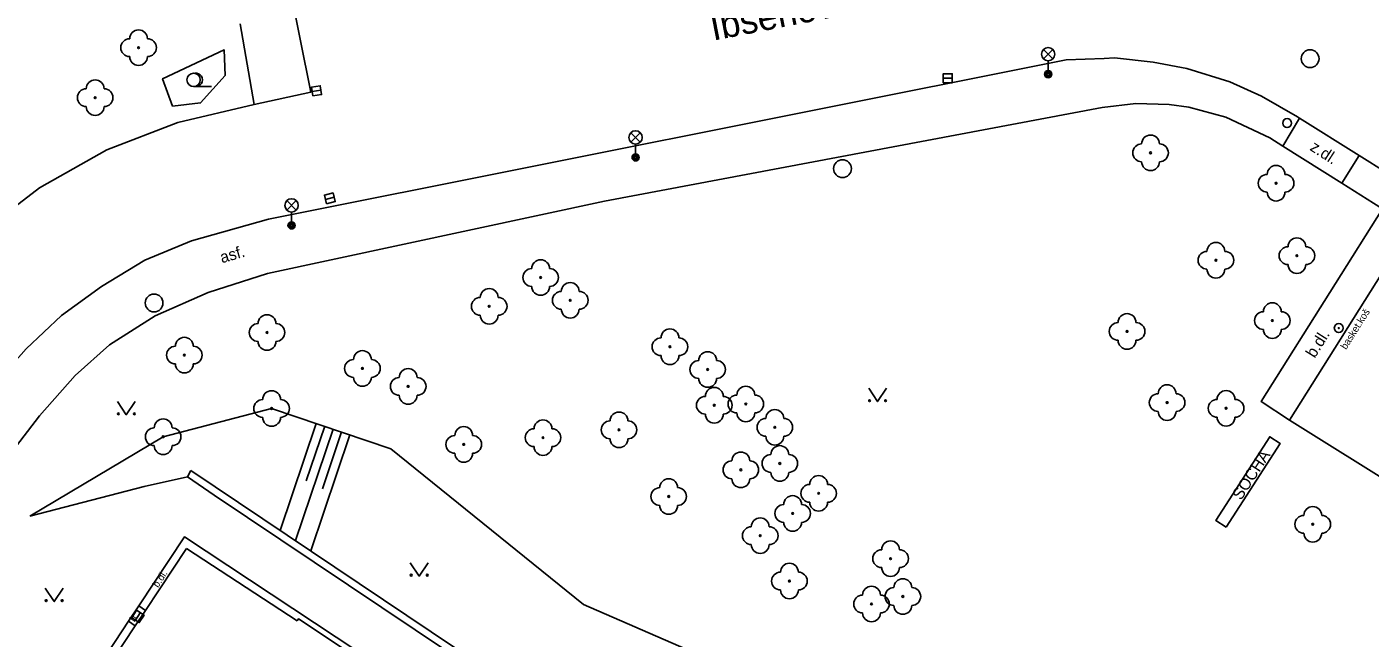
# Model space of a CAD drawing. Extents: x -598233 to -596890, y -1157848 to -1156431.
# Drawn here: x -597043.4 to -596967.9, y -1157076.7 to -1157042.3 of the extents above; entities that cross this region are included whole.
import ezdxf

# ---------------------------------------------------------------- set-up
doc = ezdxf.new("R2010")
doc.units = 0
for name, color, linetype in [('Level 10', 7, 'Continuous'), ('Level 11', 7, 'Continuous'), ('Level 14', 7, 'Continuous'), ('Level 15', 7, 'Continuous'), ('Level 21', 7, 'Continuous'), ('Level 22', 7, 'Continuous'), ('Level 25', 7, 'Continuous'), ('Level 27', 7, 'Continuous'), ('Level 28', 7, 'Continuous'), ('Level 33', 7, 'Continuous'), ('Level 36', 7, 'Continuous'), ('Level 40', 7, 'Continuous'), ('Level 42', 7, 'Continuous'), ('Level 49', 7, 'Continuous'), ('Level 5', 7, 'Continuous'), ('Level 7', 7, 'Continuous')]:
    doc.layers.add(name, color=color, linetype=linetype)

msp = doc.modelspace()

# ---------------------------------------------------------------- linework, layer by layer
at = {"layer": 'Level 10'}
for points in [[(-597028.65, -1157039.95), (-597027.43, -1157046.02), (-597030.62, -1157046.71)], [(-597029.82, -1157053.1599), (-596985.02, -1157044.2)], [(-596972.03, -1157047.4099), (-596974.04, -1157046.24), (-596975.82, -1157045.44), (-596978.25, -1157044.7), (-596980.14, -1157044.33), (-596982.3, -1157044.1), (-596982.8902, -1157044.1217), (-596985.02, -1157044.2)], [(-597030.62, -1157046.71), (-597034.9099, -1157047.73), (-597038.89, -1157049.27), (-597042.67, -1157051.39), (-597046.2, -1157054.09), (-597049.11, -1157057), (-597049.82, -1157057.95), (-597051.78, -1157060.57)], [(-596972.03, -1157047.4099), (-596971.92, -1157047.48), (-596968.57, -1157049.58), (-596967.01, -1157050.56)], [(-597034.13, -1157054.37), (-597029.82, -1157053.16)], [(-597039.2, -1157056.95), (-597036.76, -1157055.47), (-597034.13, -1157054.37)], [(-597039.2, -1157056.95), (-597041.44, -1157058.58)], [(-597052.75, -1157073.59), (-597046.54, -1157064.26), (-597045.12, -1157062.36), (-597043.43, -1157060.45), (-597041.44, -1157058.58)]]:
    msp.add_lwpolyline(points, dxfattribs=at)
at = {"layer": 'Level 11'}
for points in [[(-597031.4099, -1157042.18), (-597030.62, -1157046.71)], [(-597029.87, -1157056.2199), (-597010.94, -1157052.14), (-596982.99, -1157046.89)], [(-596982.99, -1157046.89), (-596981.11, -1157046.6599), (-596979.24, -1157046.71), (-596978.13, -1157046.86), (-596976.06, -1157047.43), (-596973.58, -1157048.59)], [(-596971.92, -1157047.48), (-596972.86, -1157049.05)], [(-596973.58, -1157048.59), (-596972.86, -1157049.05), (-596969.54, -1157051.14), (-596967.76, -1157052.26), (-596967.25, -1157052.58)], [(-596969.54, -1157051.14), (-596968.57, -1157049.58)], [(-596967.25, -1157052.58), (-596969.89, -1157056.78), (-596974.06, -1157063.4099), (-596972.48, -1157064.46)], [(-596953.18, -1157076.52), (-596947.11, -1157066.81), (-596966.34, -1157054.69), (-596972.48, -1157064.46)], [(-597033.2, -1157057.28), (-597029.87, -1157056.22)], [(-597038.74, -1157060.22), (-597036.18, -1157058.59), (-597033.2, -1157057.28)], [(-597040.68, -1157061.94), (-597038.74, -1157060.22)], [(-597047.43, -1157074.68), (-597047.02, -1157073.85), (-597048.68, -1157072.8), (-597044.9, -1157067.09), (-597042.68, -1157064.21), (-597040.68, -1157061.94)], [(-596972.48, -1157064.46), (-596953.18, -1157076.52)], [(-596976.04, -1157070.4699), (-596976.62, -1157070.09), (-596973.59, -1157065.39), (-596973, -1157065.77), (-596976.04, -1157070.4699)], [(-597009.53, -1157087.53), (-597021.21, -1157079.86), (-597026.02, -1157076.66), (-597034.54, -1157071.02), (-597037.1, -1157074.9), (-597037.67, -1157075.75), (-597040.79, -1157080.5)], [(-597036.73, -1157075.15), (-597037.1, -1157074.9)], [(-597037.67, -1157075.75), (-597037.3, -1157076.01)]]:
    msp.add_lwpolyline(points, dxfattribs=at)
at = {"layer": 'Level 14'}
for points in [[(-597043.21, -1157069.86), (-597035.73, -1157065.39), (-597029.64, -1157063.8), (-597022.94, -1157066.06), (-597012.12, -1157074.81), (-596995.25, -1157082.17)], [(-597043.21, -1157069.86), (-597036.8, -1157068.19), (-597034.36, -1157067.64)]]:
    msp.add_lwpolyline(points, dxfattribs=at)
at = {"layer": 'Level 15'}
for points in [[(-597027.14, -1157064.64), (-597029.16, -1157070.65)], [(-597026.19, -1157064.96), (-597028.3, -1157071.23)], [(-597026.66, -1157064.8), (-597027.7, -1157067.87)], [(-597025.72, -1157065.12), (-597026.79, -1157068.32)], [(-597025.24, -1157065.28), (-597027.44, -1157071.81)]]:
    msp.add_lwpolyline(points, dxfattribs=at)
at = {"layer": 'Level 21'}
msp.add_lwpolyline([(-597035.2, -1157046.8), (-597035.76, -1157045.27), (-597032.3, -1157043.65), (-597032.25, -1157045.09), (-597033.63, -1157046.63), (-597035.2, -1157046.8)], dxfattribs=at)
at = {"layer": 'Level 22'}
for centre in [(-597037.11, -1157043.52), (-597039.55, -1157046.33), (-596980.28, -1157049.43), (-596973.23, -1157051.14), (-596972.06, -1157055.21), (-596976.61, -1157055.47), (-597014.53, -1157056.44), (-597017.42, -1157058.06), (-597012.87, -1157057.72), (-596973.44, -1157058.86), (-597029.9, -1157059.53), (-596981.6, -1157059.47), (-597007.27, -1157060.33), (-597034.54, -1157060.8), (-597024.54, -1157061.55), (-597005.15, -1157061.61), (-597021.97, -1157062.56), (-597004.78, -1157063.62), (-597003.01, -1157063.55), (-596979.35, -1157063.47), (-597029.64, -1157063.8), (-596976.04, -1157063.79), (-597010.13, -1157065), (-597001.38, -1157064.86), (-597035.73, -1157065.39), (-597018.85, -1157065.82), (-597014.4, -1157065.44), (-597003.29, -1157067.25), (-597001.1, -1157066.89), (-597007.34, -1157068.75), (-596998.92, -1157068.57), (-597000.38, -1157069.7), (-596971.17, -1157070.31), (-597002.2, -1157070.95), (-596994.88, -1157072.24), (-597000.56, -1157073.5), (-596995.95, -1157074.79), (-596994.19, -1157074.37)]:
    msp.add_circle(centre, 0.05, dxfattribs=at)
for centre, start, end in [((-597037.61, -1157043.52), 90, 270), ((-597037.11, -1157043.02), 0, 180), ((-597036.61, -1157043.52), 270, 90), ((-597037.11, -1157044.02), 180, 0), ((-597039.55, -1157045.83), 0, 180), ((-597040.05, -1157046.33), 90, 270), ((-597039.05, -1157046.33), 270, 90), ((-597039.55, -1157046.83), 180, 0), ((-596980.28, -1157048.93), 0, 180), ((-596980.78, -1157049.43), 90, 270), ((-596979.78, -1157049.43), 270, 90), ((-596980.28, -1157049.93), 180, 0), ((-596973.73, -1157051.14), 90, 270), ((-596973.23, -1157050.64), 0, 180), ((-596972.73, -1157051.14), 270, 90), ((-596973.23, -1157051.64), 180, 0), ((-596976.61, -1157054.97), 0, 180), ((-596972.06, -1157054.71), 0, 180), ((-596977.11, -1157055.47), 90, 270), ((-596976.11, -1157055.47), 270, 90), ((-596972.56, -1157055.21), 90, 270), ((-596971.56, -1157055.21), 270, 90), ((-597015.03, -1157056.44), 90, 270), ((-597014.53, -1157055.94), 0, 180), ((-597014.03, -1157056.44), 270, 90), ((-596976.61, -1157055.97), 180, 0), ((-596972.06, -1157055.71), 180, 0), ((-597012.87, -1157057.22), 0, 180), ((-597017.92, -1157058.06), 90, 270), ((-597017.42, -1157057.56), 0, 180), ((-597016.92, -1157058.06), 270, 90), ((-597014.53, -1157056.94), 180, 0), ((-597013.37, -1157057.72), 90, 270), ((-597012.37, -1157057.72), 270, 90), ((-597012.87, -1157058.22), 180, 0), ((-596973.44, -1157058.36), 0, 180), ((-597030.4, -1157059.53), 90, 270), ((-597029.9, -1157059.03), 0, 180), ((-597029.4, -1157059.53), 270, 90), ((-597017.42, -1157058.56), 180, 0), ((-596982.1, -1157059.47), 90, 270), ((-596981.6, -1157058.97), 0, 180), ((-596981.1, -1157059.47), 270, 90), ((-596973.94, -1157058.86), 90, 270), ((-596972.94, -1157058.86), 270, 90), ((-597034.54, -1157060.3), 0, 180), ((-597007.77, -1157060.33), 90, 270), ((-597007.27, -1157059.83), 0, 180), ((-597006.77, -1157060.33), 270, 90), ((-596973.44, -1157059.36), 180, 0), ((-597035.04, -1157060.8), 90, 270), ((-597034.04, -1157060.8), 270, 90), ((-597029.9, -1157060.03), 180, 0), ((-597024.54, -1157061.05), 0, 180), ((-597005.15, -1157061.11), 0, 180), ((-596981.6, -1157059.97), 180, 0), ((-597034.54, -1157061.3), 180, 0), ((-597025.04, -1157061.55), 90, 270), ((-597024.04, -1157061.55), 270, 90), ((-597007.27, -1157060.83), 180, 0), ((-597005.65, -1157061.61), 90, 270), ((-597004.65, -1157061.61), 270, 90), ((-597024.54, -1157062.05), 180, 0), ((-597022.47, -1157062.56), 90, 270), ((-597021.97, -1157062.06), 0, 180), ((-597021.47, -1157062.56), 270, 90), ((-597005.15, -1157062.11), 180, 0), ((-597029.64, -1157063.3), 0, 180), ((-597004.78, -1157063.12), 0, 180), ((-597003.01, -1157063.05), 0, 180), ((-596979.35, -1157062.97), 0, 180), ((-596976.04, -1157063.29), 0, 180), ((-597030.14, -1157063.8), 90, 270), ((-597029.14, -1157063.8), 270, 90), ((-597021.97, -1157063.06), 180, 0), ((-597005.28, -1157063.62), 90, 270), ((-597004.28, -1157063.62), 270, 90), ((-597003.51, -1157063.55), 90, 270), ((-597002.51, -1157063.55), 270, 90), ((-596979.85, -1157063.47), 90, 270), ((-596978.85, -1157063.47), 270, 90), ((-596976.54, -1157063.79), 90, 270), ((-596975.54, -1157063.79), 270, 90), ((-597035.73, -1157064.89), 0, 180), ((-597029.64, -1157064.3), 180, 0), ((-597010.13, -1157064.5), 0, 180), ((-597004.78, -1157064.12), 180, 0), ((-597003.01, -1157064.05), 180, 0), ((-597001.88, -1157064.86), 90, 270), ((-597001.38, -1157064.36), 0, 180), ((-597000.88, -1157064.86), 270, 90), ((-596979.35, -1157063.97), 180, 0), ((-596976.04, -1157064.29), 180, 0), ((-597036.23, -1157065.39), 90, 270), ((-597035.23, -1157065.39), 270, 90), ((-597018.85, -1157065.32), 0, 180), ((-597014.9, -1157065.44), 90, 270), ((-597014.4, -1157064.94), 0, 180), ((-597013.9, -1157065.44), 270, 90), ((-597010.63, -1157065), 90, 270), ((-597009.63, -1157065), 270, 90), ((-597035.73, -1157065.89), 180, 0), ((-597019.35, -1157065.82), 90, 270), ((-597018.35, -1157065.82), 270, 90), ((-597010.13, -1157065.5), 180, 0), ((-597001.38, -1157065.36), 180, 0), ((-597001.1, -1157066.39), 0, 180), ((-597018.85, -1157066.32), 180, 0), ((-597014.4, -1157065.94), 180, 0), ((-597003.29, -1157066.75), 0, 180), ((-597001.6, -1157066.89), 90, 270), ((-597000.6, -1157066.89), 270, 90), ((-597003.79, -1157067.25), 90, 270), ((-597002.79, -1157067.25), 270, 90), ((-597001.1, -1157067.39), 180, 0), ((-597007.34, -1157068.25), 0, 180), ((-597003.29, -1157067.75), 180, 0), ((-596999.42, -1157068.57), 90, 270), ((-596998.92, -1157068.07), 0, 180), ((-596998.42, -1157068.57), 270, 90), ((-597007.84, -1157068.75), 90, 270), ((-597006.84, -1157068.75), 270, 90), ((-597000.38, -1157069.2), 0, 180), ((-597007.34, -1157069.25), 180, 0), ((-597000.88, -1157069.7), 90, 270), ((-596999.88, -1157069.7), 270, 90), ((-596998.92, -1157069.07), 180, 0), ((-596971.17, -1157069.81), 0, 180), ((-597002.2, -1157070.45), 0, 180), ((-597000.38, -1157070.2), 180, 0), ((-596971.67, -1157070.31), 90, 270), ((-596970.67, -1157070.31), 270, 90), ((-597002.7, -1157070.95), 90, 270), ((-597001.7, -1157070.95), 270, 90), ((-596971.17, -1157070.81), 180, 0), ((-597002.2, -1157071.45), 180, 0), ((-596995.38, -1157072.24), 90, 270), ((-596994.88, -1157071.74), 0, 180), ((-596994.38, -1157072.24), 270, 90), ((-597000.56, -1157073), 0, 180), ((-597001.06, -1157073.5), 90, 270), ((-597000.06, -1157073.5), 270, 90), ((-596994.88, -1157072.74), 180, 0), ((-596994.19, -1157073.87), 0, 180), ((-597000.56, -1157074), 180, 0), ((-596995.95, -1157074.29), 0, 180), ((-596994.69, -1157074.37), 90, 270), ((-596993.69, -1157074.37), 270, 90), ((-596996.45, -1157074.79), 90, 270), ((-596995.45, -1157074.79), 270, 90), ((-596994.19, -1157074.87), 180, 0), ((-596995.95, -1157075.29), 180, 0)]:
    msp.add_arc(centre, 0.5, start, end, dxfattribs=at)
at = {"layer": 'Level 25'}
for radius in [0.25, 0.0303]:
    msp.add_circle((-596969.71, -1157059.28), radius, dxfattribs=at)
at = {"layer": 'Level 27'}
for p, q in [((-596991.92, -1157045.24), (-596991.42, -1157045.24)), ((-597027.3669, -1157045.9893), (-597026.8731, -1157045.9107)), ((-597026.6121, -1157052.0525), (-597026.1279, -1157051.9275)), ((-597037.0136, -1157075.2805), (-597037.2864, -1157075.6995))]:
    msp.add_line(p, q, dxfattribs=at)
for points in [[(-596991.92, -1157045.49), (-596991.42, -1157045.49), (-596991.42, -1157044.99), (-596991.92, -1157044.99)], [(-597027.3276, -1157046.2362), (-597026.8338, -1157046.1576), (-597026.9124, -1157045.6638), (-597027.4062, -1157045.7424)], [(-597026.5495, -1157052.2946), (-597026.0654, -1157052.1695), (-597026.1905, -1157051.6854), (-597026.6746, -1157051.8105)], [(-597037.2231, -1157075.1441), (-597037.4959, -1157075.5631), (-597037.0769, -1157075.8359), (-597036.8041, -1157075.4169)]]:
    msp.add_lwpolyline(points, close=True, dxfattribs=at)
for centre in [(-596971.32, -1157044.14), (-596997.58, -1157050.32), (-597036.24, -1157057.87)]:
    msp.add_circle(centre, 0.5, dxfattribs=at)
at = {"layer": 'Level 28'}
msp.add_circle((-596972.61, -1157047.76), 0.25, dxfattribs=at)
at = {"layer": 'Level 33'}
for p, q in [((-596986.295, -1157044.15), (-596985.765, -1157043.62)), ((-596986.295, -1157043.62), (-596985.765, -1157044.15)), ((-596986.03, -1157044.26), (-596986.03, -1157045.01)), ((-597009.465, -1157048.83), (-597008.935, -1157048.3)), ((-597009.465, -1157048.3), (-597008.935, -1157048.83)), ((-597009.2, -1157048.94), (-597009.2, -1157049.69)), ((-597028.785, -1157052.65), (-597028.255, -1157052.12)), ((-597028.785, -1157052.12), (-597028.255, -1157052.65)), ((-597028.52, -1157052.76), (-597028.52, -1157053.51))]:
    msp.add_line(p, q, dxfattribs=at)
for centre, radius in [((-596986.03, -1157043.885), 0.375), ((-596986.03, -1157045.01), 0.2), ((-596986.03, -1157045.01), 0.1445), ((-596986.03, -1157045.01), 0.0876), ((-597009.2, -1157048.565), 0.375), ((-597009.2, -1157049.69), 0.2), ((-597009.2, -1157049.69), 0.1445), ((-597009.2, -1157049.69), 0.0876), ((-597028.52, -1157052.385), 0.375), ((-597028.52, -1157053.51), 0.2), ((-597028.52, -1157053.51), 0.1445), ((-597028.52, -1157053.51), 0.0876)]:
    msp.add_circle(centre, radius, dxfattribs=at)
at = {"layer": 'Level 36'}
msp.add_line((-597034.02, -1157045.705), (-597033.02, -1157045.705), dxfattribs=at)
for points in [[(-596996.11, -1157062.6599), (-596995.61, -1157063.4099), (-596995.11, -1157062.6599)], [(-597038.3, -1157063.4), (-597037.8, -1157064.15), (-597037.3, -1157063.4)], [(-597021.85, -1157072.47), (-597021.35, -1157073.22), (-597020.85, -1157072.47)], [(-597042.35, -1157073.9), (-597041.85, -1157074.65), (-597041.35, -1157073.9)]]:
    msp.add_lwpolyline(points, dxfattribs=at)
for centre, radius in [((-597034.02, -1157045.3296), 0.375), ((-596996.0602, -1157063.3597), 0.05), ((-596995.1608, -1157063.3597), 0.05), ((-597038.2502, -1157064.0998), 0.05), ((-597037.3508, -1157064.0998), 0.05), ((-597021.8002, -1157073.1698), 0.05), ((-597020.9008, -1157073.1698), 0.05), ((-597042.3002, -1157074.5998), 0.05), ((-597041.4008, -1157074.5998), 0.05)]:
    msp.add_circle(centre, radius, dxfattribs=at)
msp.add_arc((-597033.895, -1157045.3296), 0.375, 260.405931, 99.594069, dxfattribs=at)
at = {"layer": 'Level 5'}
for points in [[(-597034.42, -1157071.67), (-597036.73, -1157075.15), (-597037.3, -1157076.01), (-597040.4699, -1157080.81)], [(-597034.42, -1157071.67), (-597028.21, -1157075.74)], [(-597028.21, -1157075.74), (-597028.13, -1157075.62), (-597026.02, -1157077.03), (-597025.77, -1157077.2), (-597025.63, -1157077.29), (-597025.39, -1157077.46), (-597025.07, -1157077.67)]]:
    msp.add_lwpolyline(points, dxfattribs=at)
at = {"layer": 'Level 7'}
for points in [[(-597032.87, -1157068.68), (-597034.36, -1157067.64), (-597034.17, -1157067.28)], [(-597034.17, -1157067.28), (-597011.23, -1157082.71), (-597010.42, -1157083.26), (-597008.5, -1157084.55), (-597006.92, -1157082.27), (-596996.28, -1157089.27), (-596997.63, -1157091.49), (-596963.43, -1157114.81), (-596962.21, -1157112.92), (-596949.59, -1157120.27), (-596951.02, -1157122.4699), (-596917.85, -1157144.57), (-596916.37, -1157142.5), (-596905.84, -1157149.67), (-596907.14, -1157151.73), (-596890.4624, -1157162.7339)], [(-597008.42, -1157085.07), (-597032.87, -1157068.68)]]:
    msp.add_lwpolyline(points, dxfattribs=at)

# ---------------------------------------------------------------- texts
at = {"layer": 'Level 40'}
for s, height, rotation, p in [('z.dl.', 0.65, 327.073295, (-596971.38, -1157049.25)), ('asf.', 0.65, 16, (-597032.43, -1157055.64)), ('b.dl.', 0.65, 57.778196, (-596971.06, -1157061.01)), ('b.dl.', 0.4, 56.583419, (-597036.02, -1157073.9)), ('b.', 0.4, 56.15466, (-597037.33, -1157075.84))]:
    msp.add_text(s, height=height, rotation=rotation, dxfattribs=at).set_placement(p)
at = {"layer": 'Level 42'}
for s, height, rotation, p in [('basket.koš', 0.4, 57.852509, (-596969.3, -1157060.52)), ('SOCHA', 0.65, 57.190899, (-596975.2, -1157069))]:
    msp.add_text(s, height=height, rotation=rotation, dxfattribs=at).set_placement(p)
at = {"layer": 'Level 49'}
msp.add_text('Ibsenova', height=1.5, rotation=11, dxfattribs=at).set_placement((-597004.85, -1157043.13))

doc.saveas('drawing.dxf')
